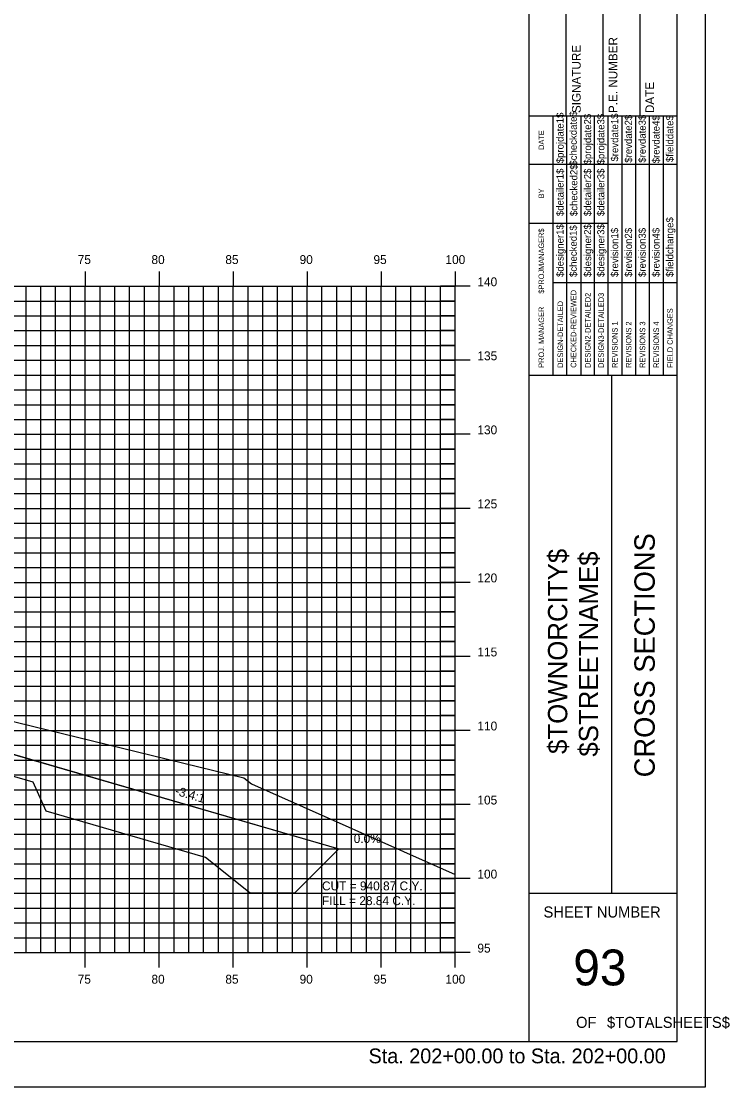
# Model space of a CAD drawing. Extents: x 850598 to 870284, y 366541 to 366651.
# Drawn here: x 866244.5 to 866292.4, y 366541.2 to 366613.1 of the extents above; entities that cross this region are included whole.
import ezdxf

# ---------------------------------------------------------------- set-up
doc = ezdxf.new("R2010")
doc.units = 0
for name, color, linetype in [('ANNOTATION', 7, 'Continuous'), ('BORDER', 7, 'Continuous'), ('D_Drainage_RipRap', 7, 'Continuous'), ('D_Roadway_Centerline', 7, 'Continuous'), ('D_Roadway_SlopeLines', 7, 'Continuous'), ('D_Text_Standard', 7, 'Continuous'), ('H_V ANNOTATION', 7, 'Continuous'), ('HIGHWAY_TITLE', 7, 'Continuous'), ('MAJOR', 7, 'Continuous'), ('MINOR', 7, 'Continuous'), ('PLOT BOUNDARY', 7, 'Continuous'), ('S_Roadway_Centerline', 7, 'Continuous')]:
    doc.layers.add(name, color=color, linetype=linetype)

msp = doc.modelspace()

# ---------------------------------------------------------------- linework, layer by layer
at = {"layer": 'BORDER'}
for p, q in [((866278.855, 366544.225), (866278.855, 366649.225)), ((866288.855, 366544.225), (866288.855, 366649.225)), ((866281.355, 366606.728), (866281.355, 366615.376)), ((866283.855, 366606.728), (866283.855, 366615.376)), ((866286.355, 366606.728), (866286.355, 366615.376)), ((866278.855, 366606.728), (866288.855, 366606.728)), ((866278.855, 366589.228), (866288.855, 366589.228)), ((866284.446, 366554.228), (866284.446, 366589.228)), ((866278.855, 366554.228), (866288.855, 366554.228)), ((866128.855, 366544.225), (866288.855, 366544.225))]:
    msp.add_line(p, q, dxfattribs=at)
for points in [[(866280.47, 366603.478), (866280.47, 366606.728)], [(866281.403, 366589.231), (866281.403, 366606.728)], [(866282.334, 366606.728), (866282.334, 366589.231)], [(866283.266, 366589.231), (866283.266, 366606.728)], [(866284.198, 366589.231), (866284.198, 366606.728)], [(866285.13, 366589.231), (866285.13, 366606.728)], [(866286.061, 366589.231), (866286.061, 366606.728)], [(866286.993, 366589.231), (866286.993, 366606.728)], [(866287.925, 366589.231), (866287.925, 366606.728)], [(866280.471, 366589.231), (866280.471, 366606.022)], [(866278.855, 366603.478), (866288.855, 366603.478)], [(866278.855, 366599.478), (866280.471, 366599.478)], [(866280.47, 366599.478), (866284.197, 366599.478)], [(866280.47, 366595.478), (866288.855, 366595.478)]]:
    msp.add_lwpolyline(points, dxfattribs=at)
at = {"layer": 'D_Drainage_RipRap'}
msp.add_lwpolyline([(866245.35, 366563.225), (866256.131, 366560.092), (866265.993, 366557.225), (866262.993, 366554.225), (866259.993, 366554.225), (866256.993, 366556.642), (866246.212, 366559.775), (866245.35, 366561.725), (866197.646, 366575.59), (866197.646, 366577.09)], close=True, dxfattribs=at)
at = {"layer": 'D_Roadway_Centerline'}
msp.add_lwpolyline([(866145.96, 366582.027), (866152.81, 366578.602), (866155.855, 366575.734), (866156.31, 366578.392), (866156.4, 366578.394), (866156.479, 366578.348), (866156.848, 366577.961), (866156.855, 366577.794), (866162.855, 366578.154), (866173.855, 366578.814), (866184.855, 366579.474), (866188.855, 366579.394), (866190.855, 366579.354), (866197.646, 366577.09), (866245.35, 366563.225), (866256.131, 366560.092), (866265.993, 366557.225), (866269.993, 366557.225)], dxfattribs=at)
at = {"layer": 'D_Roadway_SlopeLines'}
msp.add_lwpolyline([(866197.646, 366577.09), (866265.993, 366557.225), (866265.993, 366557.225)], dxfattribs=at)
at = {"layer": 'MAJOR'}
for p, q in [((866248.855, 366596.227), (866248.855, 366595.225)), ((866248.855, 366596.227), (866248.855, 366595.225)), ((866253.855, 366596.227), (866253.855, 366595.225)), ((866253.855, 366596.227), (866253.855, 366595.225)), ((866258.855, 366596.227), (866258.855, 366595.225)), ((866258.855, 366596.227), (866258.855, 366595.225)), ((866263.855, 366596.227), (866263.855, 366595.225)), ((866263.855, 366596.227), (866263.855, 366595.225)), ((866268.855, 366596.227), (866268.855, 366595.225)), ((866268.855, 366596.227), (866268.855, 366595.225)), ((866273.855, 366596.227), (866273.855, 366595.225)), ((866273.855, 366596.227), (866273.855, 366595.225)), ((866133.855, 366595.225), (866273.855, 366595.225)), ((866133.855, 366595.225), (866273.855, 366595.225)), ((866133.855, 366595.225), (866273.855, 366595.225)), ((866133.855, 366595.225), (866273.855, 366595.225)), ((866248.855, 366550.225), (866248.855, 366595.225)), ((866248.855, 366550.225), (866248.855, 366595.225)), ((866253.855, 366550.225), (866253.855, 366595.225)), ((866253.855, 366550.225), (866253.855, 366595.225)), ((866258.855, 366550.225), (866258.855, 366595.225)), ((866258.855, 366550.225), (866258.855, 366595.225)), ((866263.855, 366550.225), (866263.855, 366595.225)), ((866263.855, 366550.225), (866263.855, 366595.225)), ((866268.855, 366550.225), (866268.855, 366595.225)), ((866268.855, 366550.225), (866268.855, 366595.225)), ((866274.857, 366595.225), (866272.853, 366595.225)), ((866274.857, 366595.225), (866272.853, 366595.225)), ((866273.855, 366550.225), (866273.855, 366595.225)), ((866273.855, 366550.225), (866273.855, 366595.225)), ((866273.855, 366550.225), (866273.855, 366595.225)), ((866273.855, 366550.225), (866273.855, 366595.225)), ((866133.855, 366590.225), (866273.855, 366590.225)), ((866133.855, 366590.225), (866273.855, 366590.225)), ((866274.857, 366590.225), (866272.853, 366590.225)), ((866274.857, 366590.225), (866272.853, 366590.225)), ((866133.855, 366585.225), (866273.855, 366585.225)), ((866133.855, 366585.225), (866273.855, 366585.225)), ((866274.857, 366585.225), (866272.853, 366585.225)), ((866274.857, 366585.225), (866272.853, 366585.225)), ((866133.855, 366580.225), (866273.855, 366580.225)), ((866133.855, 366580.225), (866273.855, 366580.225)), ((866274.857, 366580.225), (866272.853, 366580.225)), ((866274.857, 366580.225), (866272.853, 366580.225)), ((866133.855, 366575.225), (866273.855, 366575.225)), ((866133.855, 366575.225), (866273.855, 366575.225)), ((866274.857, 366575.225), (866272.853, 366575.225)), ((866274.857, 366575.225), (866272.853, 366575.225)), ((866133.855, 366570.225), (866273.855, 366570.225)), ((866133.855, 366570.225), (866273.855, 366570.225)), ((866274.857, 366570.225), (866272.853, 366570.225)), ((866274.857, 366570.225), (866272.853, 366570.225)), ((866133.855, 366565.225), (866273.855, 366565.225)), ((866133.855, 366565.225), (866273.855, 366565.225)), ((866274.857, 366565.225), (866272.853, 366565.225)), ((866274.857, 366565.225), (866272.853, 366565.225)), ((866133.855, 366560.225), (866273.855, 366560.225)), ((866133.855, 366560.225), (866273.855, 366560.225)), ((866274.857, 366560.225), (866272.853, 366560.225)), ((866274.857, 366560.225), (866272.853, 366560.225)), ((866133.855, 366555.225), (866273.855, 366555.225)), ((866133.855, 366555.225), (866273.855, 366555.225)), ((866274.857, 366555.225), (866272.853, 366555.225)), ((866274.857, 366555.225), (866272.853, 366555.225)), ((866133.855, 366550.225), (866273.855, 366550.225)), ((866133.855, 366550.225), (866273.855, 366550.225)), ((866133.855, 366550.225), (866273.855, 366550.225)), ((866133.855, 366550.225), (866273.855, 366550.225)), ((866248.855, 366549.223), (866248.855, 366550.225)), ((866248.855, 366549.223), (866248.855, 366550.225)), ((866253.855, 366549.223), (866253.855, 366550.225)), ((866253.855, 366549.223), (866253.855, 366550.225)), ((866258.855, 366549.223), (866258.855, 366550.225)), ((866258.855, 366549.223), (866258.855, 366550.225)), ((866263.855, 366549.223), (866263.855, 366550.225)), ((866263.855, 366549.223), (866263.855, 366550.225)), ((866268.855, 366549.223), (866268.855, 366550.225)), ((866268.855, 366549.223), (866268.855, 366550.225)), ((866274.857, 366550.225), (866272.853, 366550.225)), ((866274.857, 366550.225), (866272.853, 366550.225)), ((866273.855, 366549.223), (866273.855, 366550.225)), ((866273.855, 366549.223), (866273.855, 366550.225))]:
    msp.add_line(p, q, dxfattribs=at)
at = {"layer": 'MINOR'}
for p, q in [((866244.855, 366550.225), (866244.855, 366595.225)), ((866244.855, 366550.225), (866244.855, 366595.225)), ((866245.855, 366550.225), (866245.855, 366595.225)), ((866245.855, 366550.225), (866245.855, 366595.225)), ((866246.855, 366550.225), (866246.855, 366595.225)), ((866246.855, 366550.225), (866246.855, 366595.225)), ((866247.855, 366550.225), (866247.855, 366595.225)), ((866247.855, 366550.225), (866247.855, 366595.225)), ((866249.855, 366550.225), (866249.855, 366595.225)), ((866249.855, 366550.225), (866249.855, 366595.225)), ((866250.855, 366550.225), (866250.855, 366595.225)), ((866250.855, 366550.225), (866250.855, 366595.225)), ((866251.855, 366550.225), (866251.855, 366595.225)), ((866251.855, 366550.225), (866251.855, 366595.225)), ((866252.855, 366550.225), (866252.855, 366595.225)), ((866252.855, 366550.225), (866252.855, 366595.225)), ((866254.855, 366550.225), (866254.855, 366595.225)), ((866254.855, 366550.225), (866254.855, 366595.225)), ((866255.855, 366550.225), (866255.855, 366595.225)), ((866255.855, 366550.225), (866255.855, 366595.225)), ((866256.855, 366550.225), (866256.855, 366595.225)), ((866256.855, 366550.225), (866256.855, 366595.225)), ((866257.855, 366550.225), (866257.855, 366595.225)), ((866257.855, 366550.225), (866257.855, 366595.225)), ((866259.855, 366550.225), (866259.855, 366595.225)), ((866259.855, 366550.225), (866259.855, 366595.225)), ((866260.855, 366550.225), (866260.855, 366595.225)), ((866260.855, 366550.225), (866260.855, 366595.225)), ((866261.855, 366550.225), (866261.855, 366595.225)), ((866261.855, 366550.225), (866261.855, 366595.225)), ((866262.855, 366550.225), (866262.855, 366595.225)), ((866262.855, 366550.225), (866262.855, 366595.225)), ((866264.855, 366550.225), (866264.855, 366595.225)), ((866264.855, 366550.225), (866264.855, 366595.225)), ((866265.855, 366550.225), (866265.855, 366595.225)), ((866265.855, 366550.225), (866265.855, 366595.225)), ((866266.855, 366550.225), (866266.855, 366595.225)), ((866266.855, 366550.225), (866266.855, 366595.225)), ((866267.855, 366550.225), (866267.855, 366595.225)), ((866267.855, 366550.225), (866267.855, 366595.225)), ((866269.855, 366550.225), (866269.855, 366595.225)), ((866269.855, 366550.225), (866269.855, 366595.225)), ((866270.855, 366550.225), (866270.855, 366595.225)), ((866270.855, 366550.225), (866270.855, 366595.225)), ((866271.855, 366550.225), (866271.855, 366595.225)), ((866271.855, 366550.225), (866271.855, 366595.225)), ((866272.855, 366550.225), (866272.855, 366595.225)), ((866272.855, 366550.225), (866272.855, 366595.225)), ((866133.855, 366594.225), (866273.855, 366594.225)), ((866133.855, 366594.225), (866273.855, 366594.225)), ((866273.855, 366594.225), (866272.853, 366594.225)), ((866273.855, 366594.225), (866272.853, 366594.225)), ((866133.855, 366593.225), (866273.855, 366593.225)), ((866133.855, 366593.225), (866273.855, 366593.225)), ((866273.855, 366593.225), (866272.853, 366593.225)), ((866273.855, 366593.225), (866272.853, 366593.225)), ((866133.855, 366592.225), (866273.855, 366592.225)), ((866133.855, 366592.225), (866273.855, 366592.225)), ((866273.855, 366592.225), (866272.853, 366592.225)), ((866273.855, 366592.225), (866272.853, 366592.225)), ((866133.855, 366591.225), (866273.855, 366591.225)), ((866133.855, 366591.225), (866273.855, 366591.225)), ((866273.855, 366591.225), (866272.853, 366591.225)), ((866273.855, 366591.225), (866272.853, 366591.225)), ((866133.855, 366589.225), (866273.855, 366589.225)), ((866133.855, 366589.225), (866273.855, 366589.225)), ((866273.855, 366589.225), (866272.853, 366589.225)), ((866273.855, 366589.225), (866272.853, 366589.225)), ((866133.855, 366588.225), (866273.855, 366588.225)), ((866133.855, 366588.225), (866273.855, 366588.225)), ((866273.855, 366588.225), (866272.853, 366588.225)), ((866273.855, 366588.225), (866272.853, 366588.225)), ((866133.855, 366587.225), (866273.855, 366587.225)), ((866133.855, 366587.225), (866273.855, 366587.225)), ((866273.855, 366587.225), (866272.853, 366587.225)), ((866273.855, 366587.225), (866272.853, 366587.225)), ((866133.855, 366586.225), (866273.855, 366586.225)), ((866133.855, 366586.225), (866273.855, 366586.225)), ((866273.855, 366586.225), (866272.853, 366586.225)), ((866273.855, 366586.225), (866272.853, 366586.225)), ((866133.855, 366584.225), (866273.855, 366584.225)), ((866133.855, 366584.225), (866273.855, 366584.225)), ((866273.855, 366584.225), (866272.853, 366584.225)), ((866273.855, 366584.225), (866272.853, 366584.225)), ((866133.855, 366583.225), (866273.855, 366583.225)), ((866133.855, 366583.225), (866273.855, 366583.225)), ((866273.855, 366583.225), (866272.853, 366583.225)), ((866273.855, 366583.225), (866272.853, 366583.225)), ((866133.855, 366582.225), (866273.855, 366582.225)), ((866133.855, 366582.225), (866273.855, 366582.225)), ((866273.855, 366582.225), (866272.853, 366582.225)), ((866273.855, 366582.225), (866272.853, 366582.225)), ((866133.855, 366581.225), (866273.855, 366581.225)), ((866133.855, 366581.225), (866273.855, 366581.225)), ((866273.855, 366581.225), (866272.853, 366581.225)), ((866273.855, 366581.225), (866272.853, 366581.225)), ((866133.855, 366579.225), (866273.855, 366579.225)), ((866133.855, 366579.225), (866273.855, 366579.225)), ((866273.855, 366579.225), (866272.853, 366579.225)), ((866273.855, 366579.225), (866272.853, 366579.225)), ((866133.855, 366578.225), (866273.855, 366578.225)), ((866133.855, 366578.225), (866273.855, 366578.225)), ((866273.855, 366578.225), (866272.853, 366578.225)), ((866273.855, 366578.225), (866272.853, 366578.225)), ((866133.855, 366577.225), (866273.855, 366577.225)), ((866133.855, 366577.225), (866273.855, 366577.225)), ((866273.855, 366577.225), (866272.853, 366577.225)), ((866273.855, 366577.225), (866272.853, 366577.225)), ((866133.855, 366576.225), (866273.855, 366576.225)), ((866133.855, 366576.225), (866273.855, 366576.225)), ((866273.855, 366576.225), (866272.853, 366576.225)), ((866273.855, 366576.225), (866272.853, 366576.225)), ((866133.855, 366574.225), (866273.855, 366574.225)), ((866133.855, 366574.225), (866273.855, 366574.225)), ((866273.855, 366574.225), (866272.853, 366574.225)), ((866273.855, 366574.225), (866272.853, 366574.225)), ((866133.855, 366573.225), (866273.855, 366573.225)), ((866133.855, 366573.225), (866273.855, 366573.225)), ((866273.855, 366573.225), (866272.853, 366573.225)), ((866273.855, 366573.225), (866272.853, 366573.225)), ((866133.855, 366572.225), (866273.855, 366572.225)), ((866133.855, 366572.225), (866273.855, 366572.225)), ((866273.855, 366572.225), (866272.853, 366572.225)), ((866273.855, 366572.225), (866272.853, 366572.225)), ((866133.855, 366571.225), (866273.855, 366571.225)), ((866133.855, 366571.225), (866273.855, 366571.225)), ((866273.855, 366571.225), (866272.853, 366571.225)), ((866273.855, 366571.225), (866272.853, 366571.225)), ((866133.855, 366569.225), (866273.855, 366569.225)), ((866133.855, 366569.225), (866273.855, 366569.225)), ((866273.855, 366569.225), (866272.853, 366569.225)), ((866273.855, 366569.225), (866272.853, 366569.225)), ((866133.855, 366568.225), (866273.855, 366568.225)), ((866133.855, 366568.225), (866273.855, 366568.225)), ((866273.855, 366568.225), (866272.853, 366568.225)), ((866273.855, 366568.225), (866272.853, 366568.225)), ((866133.855, 366567.225), (866273.855, 366567.225)), ((866133.855, 366567.225), (866273.855, 366567.225)), ((866273.855, 366567.225), (866272.853, 366567.225)), ((866273.855, 366567.225), (866272.853, 366567.225)), ((866133.855, 366566.225), (866273.855, 366566.225)), ((866133.855, 366566.225), (866273.855, 366566.225)), ((866273.855, 366566.225), (866272.853, 366566.225)), ((866273.855, 366566.225), (866272.853, 366566.225)), ((866133.855, 366564.225), (866273.855, 366564.225)), ((866133.855, 366564.225), (866273.855, 366564.225)), ((866273.855, 366564.225), (866272.853, 366564.225)), ((866273.855, 366564.225), (866272.853, 366564.225)), ((866133.855, 366563.225), (866273.855, 366563.225)), ((866133.855, 366563.225), (866273.855, 366563.225)), ((866273.855, 366563.225), (866272.853, 366563.225)), ((866273.855, 366563.225), (866272.853, 366563.225)), ((866133.855, 366562.225), (866273.855, 366562.225)), ((866133.855, 366562.225), (866273.855, 366562.225)), ((866273.855, 366562.225), (866272.853, 366562.225)), ((866273.855, 366562.225), (866272.853, 366562.225)), ((866133.855, 366561.225), (866273.855, 366561.225)), ((866133.855, 366561.225), (866273.855, 366561.225)), ((866273.855, 366561.225), (866272.853, 366561.225)), ((866273.855, 366561.225), (866272.853, 366561.225)), ((866133.855, 366559.225), (866273.855, 366559.225)), ((866133.855, 366559.225), (866273.855, 366559.225)), ((866273.855, 366559.225), (866272.853, 366559.225)), ((866273.855, 366559.225), (866272.853, 366559.225)), ((866133.855, 366558.225), (866273.855, 366558.225)), ((866133.855, 366558.225), (866273.855, 366558.225)), ((866273.855, 366558.225), (866272.853, 366558.225)), ((866273.855, 366558.225), (866272.853, 366558.225)), ((866133.855, 366557.225), (866273.855, 366557.225)), ((866133.855, 366557.225), (866273.855, 366557.225)), ((866273.855, 366557.225), (866272.853, 366557.225)), ((866273.855, 366557.225), (866272.853, 366557.225)), ((866133.855, 366556.225), (866273.855, 366556.225)), ((866133.855, 366556.225), (866273.855, 366556.225)), ((866273.855, 366556.225), (866272.853, 366556.225)), ((866273.855, 366556.225), (866272.853, 366556.225)), ((866133.855, 366554.225), (866273.855, 366554.225)), ((866133.855, 366554.225), (866273.855, 366554.225)), ((866273.855, 366554.225), (866272.853, 366554.225)), ((866273.855, 366554.225), (866272.853, 366554.225)), ((866133.855, 366553.225), (866273.855, 366553.225)), ((866133.855, 366553.225), (866273.855, 366553.225)), ((866273.855, 366553.225), (866272.853, 366553.225)), ((866273.855, 366553.225), (866272.853, 366553.225)), ((866133.855, 366552.225), (866273.855, 366552.225)), ((866133.855, 366552.225), (866273.855, 366552.225)), ((866273.855, 366552.225), (866272.853, 366552.225)), ((866273.855, 366552.225), (866272.853, 366552.225)), ((866133.855, 366551.225), (866273.855, 366551.225)), ((866133.855, 366551.225), (866273.855, 366551.225)), ((866273.855, 366551.225), (866272.853, 366551.225)), ((866273.855, 366551.225), (866272.853, 366551.225))]:
    msp.add_line(p, q, dxfattribs=at)
at = {"layer": 'PLOT BOUNDARY'}
msp.add_lwpolyline([(866120.762, 366541.166), (866290.762, 366541.166), (866290.762, 366651.166), (866120.762, 366651.166)], close=True, dxfattribs=at)
at = {"layer": 'S_Roadway_Centerline'}
msp.add_lwpolyline([(866195.325, 366576.735), (866207.629, 366576.881), (866211.931, 366576.923), (866215.094, 366576.173), (866215.296, 366576.048), (866217.148, 366575.563), (866218.893, 366575.134), (866220.672, 366574.528), (866222.255, 366574.14), (866234.694, 366569.056), (866240.115, 366566.771), (866259.57, 366562.027), (866260.101, 366561.625), (866273.855, 366555.508)], dxfattribs=at)

# ---------------------------------------------------------------- texts
at = {"layer": 'ANNOTATION'}
msp.add_text('-3.4:1', height=0.6, rotation=343.79344, dxfattribs=at).set_placement((866254.885, 366560.895))
msp.add_text('0.0%', height=0.6, dxfattribs=at).set_placement((866266.998, 366557.625))
at = {"layer": 'BORDER'}
for s, height, rotation, p in [('SIGNATURE', 0.5906, 90, (866282.336, 366606.92)), ('P.E. NUMBER', 0.59055, 90, (866284.816, 366606.92)), ('DATE', 0.5906, 90, (866287.296, 366606.92)), ('$projdate1$', 0.48455, 90, (866281.178, 366603.529)), ('$checkdate$', 0.48455, 90, (866282.073, 366603.371)), ('$projdate2$', 0.48455, 90, (866283.042, 366603.45)), ('$projdate3$', 0.48455, 90, (866283.936, 366603.45)), ('$revdate1$', 0.4845, 90, (866284.868, 366603.647)), ('$revdate2$', 0.4845, 90, (866285.799, 366603.568)), ('$revdate3$', 0.4845, 90, (866286.731, 366603.568)), ('$revdate4$', 0.4845, 90, (866287.663, 366603.529)), ('$fielddate$', 0.48455, 90, (866288.594, 366603.607)), ('DATE', 0.3714, 90, (866279.86, 366604.434)), ('$checked2$', 0.4845, 90, (866282.11, 366599.963)), ('$detailer1$', 0.48455, 90, (866281.178, 366599.963)), ('$detailer2$', 0.48455, 90, (866283.042, 366599.963)), ('$detailer3$', 0.48455, 90, (866283.936, 366599.963)), ('BY', 0.3714, 90, (866279.86, 366601.163)), ('$fieldchange$', 0.48455, 90, (866288.594, 366595.851)), ('$designer1$', 0.48455, 90, (866281.178, 366595.851)), ('$checked1$', 0.4845, 90, (866282.073, 366595.851)), ('$designer2$', 0.48455, 90, (866283.042, 366595.851)), ('$designer3$', 0.48455, 90, (866283.936, 366595.851)), ('$revision1$', 0.48455, 90, (866284.868, 366595.851)), ('$revision2$', 0.48455, 90, (866285.799, 366595.851)), ('$revision3$', 0.48455, 90, (866286.731, 366595.851)), ('$revision4$', 0.48455, 90, (866287.663, 366595.851)), ('$PROJMANAGER$', 0.37275, 90, (866279.86, 366594.723)), ('CHECKED-REVIEWED', 0.37275, 90, (866282.036, 366589.716)), ('DESIGN-DETAILED', 0.37275, 90, (866281.142, 366589.716)), ('DESIGN2-DETAILED2', 0.37275, 90, (866283.005, 366589.716)), ('DESIGN3-DETAILED3', 0.37275, 90, (866283.9, 366589.716)), ('PROJ. MANAGER', 0.37275, 90, (866279.86, 366589.716)), ('FIELD CHANGES', 0.37275, 90, (866288.558, 366589.716)), ('REVISIONS 1', 0.37275, 90, (866284.831, 366589.716)), ('REVISIONS 2', 0.37275, 90, (866285.763, 366589.716)), ('REVISIONS 3', 0.37275, 90, (866286.695, 366589.716)), ('REVISIONS 4', 0.37275, 90, (866287.626, 366589.716)), ('CROSS SECTIONS', 1.37787, 90, (866287.34, 366562.062)), ('SHEET NUMBER', 0.74527, 360, (866279.821, 366552.592)), ('93', 2.4194, 360, (866281.831, 366548.008)), ('OF', 0.7453, 360, (866282.022, 366545.138)), ('$TOTALSHEETS$', 0.74527, 360, (866284.112, 366545.138))]:
    msp.add_text(s, height=height, rotation=rotation, dxfattribs=at).set_placement(p)
at = {"layer": 'D_Text_Standard'}
for s, p in [('CUT = 940.87 C.Y.', (866264.855, 366554.425)), ('FILL = 28.84 C.Y.', (866264.855, 366553.429))]:
    msp.add_text(s, height=0.6, dxfattribs=at).set_placement(p)
at = {"layer": 'H_V ANNOTATION'}
for s, height, p in [('75', 0.6, (866248.349, 366596.725)), ('80', 0.6, (866253.331, 366596.725)), ('85', 0.6, (866258.323, 366596.725)), ('90', 0.6, (866263.341, 366596.725)), ('95', 0.6, (866268.333, 366596.725)), ('100', 0.6, (866273.197, 366596.725)), ('140', 0.6, (866275.355, 366595.225)), ('135', 0.6, (866275.355, 366590.225)), ('130', 0.6, (866275.355, 366585.225)), ('125', 0.6, (866275.355, 366580.225)), ('120', 0.6, (866275.355, 366575.225)), ('115', 0.6, (866275.355, 366570.225)), ('110', 0.6, (866275.355, 366565.225)), ('105', 0.6, (866275.355, 366560.225)), ('100', 0.6, (866275.355, 366555.225)), ('95', 0.6, (866275.355, 366550.225)), ('75', 0.6, (866248.349, 366548.125)), ('80', 0.6, (866253.331, 366548.125)), ('85', 0.6, (866258.323, 366548.125)), ('90', 0.6, (866263.341, 366548.125)), ('95', 0.6, (866268.333, 366548.125)), ('100', 0.6, (866273.197, 366548.125)), ('Sta. 202+00.00 to Sta. 202+00.00', 1.0002, (866268.001, 366542.745))]:
    msp.add_text(s, height=height, dxfattribs=at).set_placement(p)
at = {"layer": 'HIGHWAY_TITLE'}
for s, p in [('$TOWNORCITY$', (866281.428, 366563.637)), ('$STREETNAME$', (866283.515, 366563.457))]:
    msp.add_text(s, height=1.30428, rotation=90, dxfattribs=at).set_placement(p)

doc.saveas('drawing.dxf')
